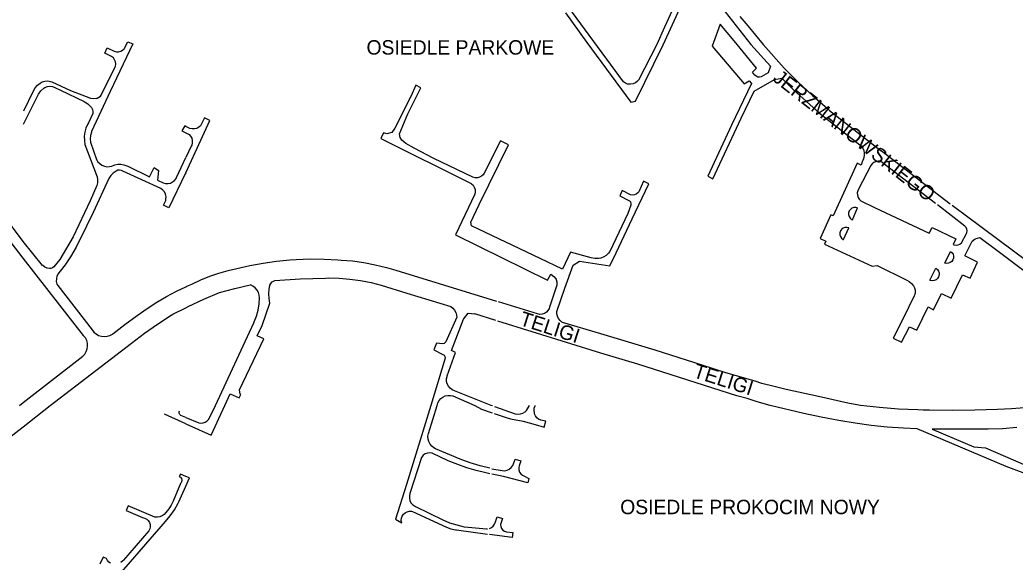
# Model space of a CAD drawing. Extents: x -304109 to -273954, y 21500 to 39796.
# Drawn here: x -289202 to -288513, y 26391 to 26767 of the extents above; entities that cross this region are included whole.
import ezdxf

# ---------------------------------------------------------------- set-up
doc = ezdxf.new("R2010")
doc.units = 0
doc.layers.add('krawedzie_ulic', color=7, linetype='Continuous')
doc.layers.add('nazwy_ulic', color=7, linetype='Continuous')

msp = doc.modelspace()

# ---------------------------------------------------------------- linework, layer by layer
at = {"layer": 'krawedzie_ulic'}
for points in [[(-288726.501, 26789.053), (-288695.971, 26750), (-288682.292, 26735.055), (-288683.905, 26730.503), (-288688.763, 26727.625), (-288690.001, 26727.382), (-288691.253, 26727.537), (-288692.396, 26728.073), (-288693.314, 26728.939), (-288693.481, 26729.172), (-288694.91, 26730.8), (-288692.035, 26733.727), (-288707.544, 26752.613), (-288717.201, 26764.255), (-288722.704, 26749.025), (-288700.56, 26722.716), (-288697.189, 26724.998), (-288695.554, 26723.014), (-288709.32, 26694.089), (-288725.807, 26658.776), (-288722.238, 26656.99), (-288702.624, 26698.927), (-288693.771, 26717.785), (-288679.693, 26725.921), (-288674.518, 26726.772), (-288666.451, 26718.779), (-288657.549, 26710.503), (-288648.379, 26702.524), (-288619.409, 26679.733), (-288618.391, 26678.243), (-288617.726, 26676.565), (-288617.445, 26674.782), (-288617.542, 26673.103), (-288617.986, 26670.901), (-288618.806, 26668.825), (-288619.7, 26666.495), (-288622.265, 26667.76), (-288638.893, 26631.399), (-288640.59, 26632.145), (-288648.019, 26615.788), (-288644.048, 26613.93), (-288644.977, 26611.773), (-288611.897, 26596.404), (-288608.515, 26596.887), (-288588.026, 26586.863), (-288586.247, 26585.878), (-288584.694, 26584.564), (-288583.427, 26582.973), (-288583.417, 26582.957), (-288582.621, 26581.553), (-288582.193, 26579.997), (-288582.16, 26578.384), (-288582.523, 26576.812)], [(-288824.366, 26772.127), (-288809.695, 26751.552), (-288779.195, 26710.103), (-288775.991, 26710.934), (-288756.838, 26749.907), (-288742.729, 26780.46)], [(-288745.404, 26784.889), (-288755.838, 26762.115), (-288761.17, 26749.967), (-288773.736, 26725.424), (-288774.426, 26724.709), (-288775.901, 26723.624), (-288777.575, 26722.883), (-288779.37, 26722.523), (-288779.897, 26722.503), (-288781.457, 26722.708), (-288782.916, 26723.298), (-288784.179, 26724.236), (-288822.731, 26776.586)], [(-288703.74, 26769.504), (-288698.008, 26763.017), (-288687.383, 26750), (-288673.025, 26733.76), (-288663.252, 26724.091), (-288653.202, 26714.711), (-288642.884, 26705.627), (-288641.5, 26704.449)], [(-289199.595, 26704.121), (-289192.905, 26718.019), (-289191.662, 26720.063), (-289190.096, 26721.871), (-289188.251, 26723.393), (-289186.825, 26724.264), (-289184.932, 26724.743), (-289182.982, 26724.827), (-289181.055, 26724.512), (-289180.135, 26724.213), (-289167.16, 26718.228), (-289153.356, 26712.907), (-289151.277, 26712.697), (-289149.197, 26712.886), (-289148.845, 26712.958), (-289147.569, 26713.5), (-289146.5, 26714.382), (-289146.078, 26714.919), (-289136.261, 26734.63), (-289136.143, 26734.999), (-289135.915, 26736.525), (-289136.085, 26738.059), (-289136.642, 26739.498), (-289137.549, 26740.747), (-289138.745, 26741.722), (-289143.56, 26744.055), (-289141.836, 26747.707), (-289136.92, 26745.475), (-289135.465, 26745.045), (-289133.949, 26745.009), (-289132.475, 26745.368), (-289131.145, 26746.099), (-289130.052, 26747.15), (-289129.727, 26747.6), (-289127.548, 26751.962), (-289123.944, 26750.448), (-289139.791, 26717.484), (-289152.606, 26689.817), (-289152.762, 26689.381), (-289153.326, 26687.103), (-289153.495, 26684.762), (-289153.265, 26682.426), (-289149.109, 26670.506), (-289148.201, 26668.903), (-289146.97, 26667.533), (-289145.472, 26666.461), (-289143.779, 26665.736), (-289141.969, 26665.392), (-289140.128, 26665.446), (-289138.582, 26665.81), (-289136.594, 26666.632), (-289134.488, 26667.072), (-289132.337, 26667.116), (-289130.215, 26666.762), (-289128.195, 26666.022), (-289127.584, 26665.709), (-289112.535, 26658.464), (-289109.272, 26664.965), (-289106.332, 26662.784), (-289106.89, 26656.088), (-289102.987, 26654.212), (-289101.348, 26653.78), (-289099.654, 26653.742), (-289097.997, 26654.102), (-289096.471, 26654.838), (-289095.158, 26655.91), (-289094.132, 26657.26), (-289093.814, 26657.864), (-289087.351, 26671.736)], [(-289199.694, 26694.955), (-289189.407, 26715.686), (-289187.735, 26717.875), (-289185.725, 26719.857), (-289184.917, 26720.315), (-289183.244, 26720.915), (-289181.479, 26721.127), (-289179.711, 26720.94), (-289178.03, 26720.364), (-289174.229, 26718.538), (-289157.815, 26710.482), (-289156.965, 26710.09), (-289155.114, 26708.923), (-289153.507, 26707.439), (-289152.588, 26706.383), (-289151.952, 26705.064), (-289151.695, 26703.622), (-289151.835, 26702.164), (-289154.786, 26695.853), (-289155.414, 26694.732), (-289156.55, 26692.113), (-289157.31, 26689.361), (-289157.678, 26686.53), (-289157.647, 26683.675), (-289157.218, 26680.853), (-289149.221, 26659.443), (-289148.83, 26658.311), (-289148.478, 26656.325), (-289148.525, 26654.309), (-289148.968, 26652.342), (-289153.621, 26641.763), (-289165.315, 26616.744), (-289174.528, 26601.196), (-289178.836, 26596.124), (-289179.785, 26595.387), (-289180.923, 26594.999), (-289181.725, 26594.957), (-289183.411, 26595.234), (-289184.986, 26595.895), (-289186.366, 26596.902), (-289186.514, 26597.043), (-289200, 26613.654), (-289214.006, 26632.489)], [(-288889.996, 26627.086), (-288884.076, 26639.182), (-288863.921, 26680.534), (-288869.394, 26683.374), (-288880.633, 26660.929), (-288881.331, 26659.894), (-288882.488, 26658.811), (-288883.879, 26658.051), (-288885.415, 26657.662), (-288887, 26657.668), (-288888.533, 26658.069), (-288915.616, 26671.187), (-288929.19, 26678.178), (-288934.914, 26681.421), (-288937.651, 26683.856), (-288939.006, 26685.618), (-288939.412, 26688.103), (-288933.583, 26702.154), (-288924.468, 26720.085), (-288928.117, 26721.81), (-288931.606, 26714.015), (-288942.494, 26692.121), (-288944.724, 26689.179), (-288948.17, 26688.165), (-288950.35, 26688.773), (-288952.326, 26685.02), (-288889.812, 26653.838), (-288889.553, 26653.658), (-288888.389, 26652.556), (-288887.533, 26651.201), (-288887.038, 26649.677), (-288886.933, 26648.078), (-288887.227, 26646.502), (-288900.646, 26618.23), (-288836.843, 26586.873), (-288834.562, 26591.033), (-288832.573, 26589.372), (-288830.864, 26587.426), (-288830.819, 26587.366), (-288830.394, 26585.702), (-288830.363, 26583.984), (-288830.453, 26583.355), (-288835.533, 26568.006), (-288835.772, 26567.268), (-288836.541, 26565.85), (-288837.634, 26564.664), (-288838.985, 26563.782), (-288840.51, 26563.258), (-288842.118, 26563.124), (-288843.709, 26563.388), (-288870.782, 26571.761)], [(-288641.501, 26704.45), (-288605.687, 26676.295)], [(-289087.351, 26661.195), (-289077.049, 26683.707), (-289070.627, 26697.519), (-289074.378, 26699.294), (-289077.216, 26693.664), (-289078.262, 26692.767), (-289079.718, 26691.997), (-289081.317, 26691.599), (-289082.965, 26691.597), (-289084.565, 26691.99), (-289087.351, 26693.345)], [(-289087.351, 26693.345), (-289088.113, 26693.715), (-289090.09, 26690.215), (-289087.351, 26688.788)], [(-289087.351, 26688.788), (-289085.123, 26687.628), (-289084.036, 26686.478), (-289083.271, 26685.092), (-289082.876, 26683.559), (-289082.876, 26681.977), (-289083.271, 26680.444), (-289083.704, 26679.564), (-289087.351, 26671.736)], [(-288557.916, 26639.455), (-288561.829, 26642.368), (-288605.686, 26676.294)], [(-288568.007, 26639.852), (-288605.946, 26669.127), (-288606.164, 26669.179), (-288607.746, 26669.325), (-288609.314, 26669.072), (-288610.77, 26668.437), (-288612.022, 26667.459), (-288612.992, 26666.201), (-288621.395, 26649.809), (-288621.917, 26648.742), (-288622.269, 26647.228), (-288622.225, 26645.673), (-288621.788, 26644.181), (-288620.985, 26642.849), (-288619.871, 26641.765), (-288610.47, 26637.088), (-288572.494, 26619.278), (-288570.338, 26623.383), (-288554.048, 26615.338), (-288555.987, 26611.559), (-288555.188, 26611.246), (-288553.809, 26611.049), (-288552.43, 26611.25), (-288551.164, 26611.832), (-288550.115, 26612.749), (-288546.733, 26619.073), (-288546.454, 26619.661), (-288546.201, 26620.893), (-288546.346, 26622.142), (-288546.873, 26623.283), (-288547.73, 26624.203), (-288566.804, 26638.924)], [(-289087.351, 26661.195), (-289087.733, 26660.36), (-289099.187, 26636.977), (-289102.735, 26638.753), (-289101.265, 26641.999), (-289101.09, 26642.869), (-289101.046, 26644.61), (-289101.399, 26646.315), (-289102.13, 26647.895), (-289103.202, 26649.268), (-289104.558, 26650.361), (-289131.084, 26662.421), (-289131.955, 26662.848), (-289133.215, 26663.081), (-289134.486, 26662.916), (-289135.646, 26662.37), (-289137.597, 26661.003), (-289139.332, 26659.306), (-289140.765, 26657.348), (-289151.554, 26633.637), (-289156.111, 26624.163), (-289163.247, 26609.681), (-289167.243, 26602.954), (-289170.943, 26597.324), (-289174.376, 26593.03), (-289174.698, 26592.708), (-289175.829, 26591.23), (-289176.618, 26589.544), (-289177.03, 26587.729), (-289177.046, 26585.868), (-289176.665, 26584.046), (-289175.927, 26583.073), (-289152.264, 26552.434), (-289151.032, 26550.855), (-289149.511, 26549.552), (-289147.762, 26548.575), (-289145.854, 26547.965), (-289143.863, 26547.746), (-289141.868, 26547.925), (-289139.948, 26548.496), (-289138.18, 26549.436), (-289137.987, 26549.568), (-289129.67, 26556.137), (-289121.111, 26562.387), (-289114.082, 26567.162), (-289107.522, 26571.536), (-289100.749, 26575.571), (-289093.78, 26579.258), (-289087.351, 26582.252)], [(-288503.571, 26498.649), (-288515.532, 26497.695), (-288525.095, 26497.221), (-288540.852, 26496.636), (-288556.618, 26496.451), (-288572.384, 26496.666), (-288576.706, 26496.795), (-288580.403, 26496.901), (-288593.633, 26497.535), (-288606.837, 26498.568), (-288620.004, 26500), (-288628.873, 26501.659), (-288649.055, 26506.303), (-288671.497, 26511.144), (-288679.958, 26513.033), (-288688.324, 26515.31), (-288693.103, 26516.8), (-288713.24, 26522.694), (-288729.787, 26527.851), (-288762.329, 26538.305), (-288800, 26549.648), (-288826.512, 26557.569), (-288826.815, 26557.747), (-288828.185, 26558.826), (-288829.274, 26560.188), (-288830.025, 26561.761), (-288830.399, 26563.464), (-288830.376, 26565.208), (-288824.807, 26581.339), (-288819.03, 26597.163), (-288814.722, 26599.902), (-288793.715, 26596.644), (-288789.279, 26605.664), (-288778.32, 26629.258), (-288766.739, 26653.582), (-288770.268, 26655.3), (-288773.655, 26648.093), (-288774.28, 26647.257), (-288775.36, 26646.391), (-288776.642, 26645.868), (-288778.019, 26645.732), (-288779.378, 26645.993), (-288785.244, 26649), (-288786.865, 26645.181), (-288781.047, 26642.27), (-288780.105, 26641.802), (-288779.402, 26641.019), (-288779.039, 26640.031), (-288779.067, 26638.98), (-288779.091, 26638.881), (-288781.136, 26632.993), (-288793.716, 26606.665), (-288794.636, 26605.439), (-288796.143, 26604.006), (-288797.896, 26602.888), (-288799.83, 26602.125), (-288801.473, 26601.883), (-288804.055, 26601.834)], [(-289200, 26602.016), (-289225.173, 26634.663)], [(-288622.068, 26636.832), (-288623.362, 26637.17), (-288624.698, 26637.113), (-288625.958, 26636.665), (-288627.03, 26635.866), (-288627.82, 26634.787), (-288628.258, 26633.524), (-288628.304, 26632.187), (-288627.956, 26630.896), (-288627.243, 26629.765), (-288626.229, 26628.893), (-288625.486, 26628.518), (-288622.068, 26636.832)], [(-288504.13, 26599.41), (-288556.666, 26638.524)], [(-288804.055, 26601.834), (-288806.613, 26602.184), (-288820.834, 26606.191), (-288826.51, 26594.322), (-288841.89, 26601.808), (-288889.388, 26624.55), (-288889.996, 26627.086)], [(-288628.215, 26623.109), (-288629.514, 26623.409), (-288630.843, 26623.311), (-288632.085, 26622.827), (-288633.128, 26621.997), (-288633.88, 26620.896), (-288634.274, 26619.623), (-288634.274, 26618.29), (-288633.881, 26617.016), (-288633.13, 26615.915), (-288632.087, 26615.085), (-288631.843, 26614.954), (-288628.215, 26623.109)], [(-288581.138, 26552.07), (-288573.305, 26568.303), (-288569.418, 26566.325), (-288563.843, 26577.483), (-288557.265, 26574.433), (-288549.323, 26590.617), (-288544.194, 26588.237), (-288539.035, 26599.232), (-288547.732, 26603.621), (-288542.607, 26613.791), (-288540.637, 26615.427), (-288537.338, 26616.273), (-288526.456, 26608.24), (-288502.277, 26590.115)], [(-288557.697, 26606.724), (-288556.682, 26605.852), (-288555.968, 26604.719), (-288555.618, 26603.427), (-288555.664, 26602.089), (-288556.101, 26600.824), (-288556.89, 26599.743), (-288557.962, 26598.942), (-288559.222, 26598.491), (-288560.559, 26598.43), (-288561.593, 26598.663), (-288557.697, 26606.724)], [(-289202.642, 26500), (-289200, 26502.154), (-289158.643, 26534.125), (-289157.302, 26535.587), (-289156.281, 26537.288), (-289155.622, 26539.159), (-289155.349, 26541.124), (-289155.476, 26543.104), (-289155.996, 26545.018), (-289156.889, 26546.79), (-289158.118, 26548.347), (-289158.249, 26548.48), (-289200, 26602.016)], [(-289087.351, 26582.252), (-289086.633, 26582.586), (-289083.095, 26584.074), (-289077.026, 26586.996), (-289070.794, 26589.554), (-289064.422, 26591.736), (-289057.931, 26593.537), (-289051.965, 26594.834), (-289042.923, 26596.946), (-289033.799, 26598.666), (-289024.608, 26599.992), (-289015.37, 26600.921), (-289010.968, 26601.223), (-289001.302, 26601.529), (-288991.631, 26601.436), (-288981.973, 26600.943), (-288979.794, 26600.776), (-288971.862, 26600.089), (-288963.975, 26599.005), (-288956.152, 26597.526), (-288948.413, 26595.656), (-288941.799, 26593.726), (-288872.15, 26572.185)], [(-288567.899, 26595.005), (-288566.831, 26594.182), (-288566.05, 26593.083), (-288565.624, 26591.805), (-288565.589, 26590.457), (-288565.949, 26589.158), (-288566.673, 26588.021), (-288567.697, 26587.144), (-288568.933, 26586.604), (-288570.272, 26586.449), (-288571.598, 26586.691), (-288572.099, 26586.896), (-288567.899, 26595.005)], [(-289087.351, 26487.292), (-289069.772, 26479.409), (-289060.408, 26500), (-289056.699, 26508.094), (-289050.425, 26505.31), (-289049.361, 26507.51), (-289049.613, 26507.741), (-289050.142, 26510.822), (-289033.434, 26546.128), (-289037.885, 26548.258), (-289034.436, 26555.389), (-289029.075, 26570.938), (-289029.65, 26574.092), (-289029.828, 26577.293), (-289029.607, 26580.491), (-289029.401, 26581.793), (-289029.111, 26583.237), (-289028.445, 26584.551), (-289027.452, 26585.638), (-289026.204, 26586.419), (-289025.721, 26586.61), (-289008.165, 26587.652), (-288990.59, 26588.294), (-288988.733, 26588.338), (-288981.23, 26588.124), (-288973.749, 26587.511), (-288966.311, 26586.5), (-288958.938, 26585.095), (-288952.064, 26583.412), (-288934.306, 26577.816), (-288903.828, 26568.489), (-288902.358, 26567.378), (-288901.161, 26565.977), (-288900.294, 26564.351), (-288899.797, 26562.576), (-288899.682, 26561.22), (-288907.295, 26544.042), (-288907.648, 26543.537), (-288908.481, 26542.887), (-288909.494, 26542.59), (-288913.63, 26543.192), (-288915.481, 26538.433), (-288909.234, 26535.395), (-288908.463, 26534.8), (-288907.877, 26533.88), (-288907.658, 26532.812), (-288917.716, 26500), (-288934.505, 26445.223), (-288942.077, 26421.122), (-288937.79, 26418.751), (-288938.096, 26420.28), (-288938.004, 26421.838), (-288937.521, 26423.321), (-288936.678, 26424.633), (-288935.53, 26425.689), (-288934.152, 26426.42), (-288932.634, 26426.778), (-288931.075, 26426.74), (-288930.245, 26426.552), (-288906.878, 26415.733), (-288903.799, 26414.613), (-288900.606, 26413.877), (-288899.846, 26413.761), (-288878.51, 26410.802)], [(-289087.351, 26491.674), (-289078.282, 26487.909), (-289076.987, 26487.736), (-289075.388, 26487.883), (-289073.874, 26488.421), (-289072.539, 26489.314), (-289071.465, 26490.508), (-289066.709, 26500), (-289040.185, 26557.303), (-289039.908, 26557.943), (-289038.414, 26561.973), (-289037.302, 26566.124), (-289036.58, 26570.361), (-289036.255, 26574.646), (-289036.456, 26576.352), (-289037.052, 26578.236), (-289038.014, 26579.961), (-289039.303, 26581.459), (-289040.867, 26582.666), (-289042.641, 26583.535)], [(-289087.351, 26567.739), (-289085.786, 26568.529), (-289074.988, 26573.53), (-289064.027, 26578.165), (-289063.917, 26578.209), (-289053.367, 26581.058), (-289042.749, 26583.512)], [(-288582.523, 26576.812), (-288582.897, 26575.975), (-288590.362, 26560.749), (-288597.38, 26546.677), (-288591.582, 26543.775), (-288586.155, 26554.488), (-288581.138, 26552.07)], [(-289116.016, 26549.982), (-289106.86, 26556.408), (-289097.48, 26562.503), (-289096.411, 26563.168), (-289087.351, 26567.739)], [(-288875.008, 26499.666), (-288875.971, 26500), (-288901.171, 26510.152), (-288902.807, 26510.873), (-288904.242, 26511.939), (-288905.406, 26513.296), (-288906.24, 26514.877), (-288906.702, 26516.604), (-288906.77, 26518.391), (-288906.441, 26520.148), (-288906.278, 26520.625), (-288900.531, 26536.678), (-288903.288, 26537.977), (-288894.971, 26559.697), (-288891.805, 26563.832), (-288887.117, 26563.375)], [(-288887.117, 26563.375), (-288887.21, 26563.404)], [(-288872.675, 26558.858), (-288887.117, 26563.375)], [(-288501.355, 26434.789), (-288495.073, 26435.361), (-288487.882, 26453.023), (-288498.077, 26449.949), (-288519.141, 26457.629), (-288580.8, 26483.879), (-288590.324, 26484.228), (-288601.499, 26485.008), (-288612.638, 26486.187), (-288623.729, 26487.762), (-288635.109, 26489.538), (-288647.224, 26491.819), (-288659.26, 26494.493), (-288682.645, 26500), (-288691.516, 26502.422), (-288691.691, 26502.484), (-288698.588, 26504.734), (-288705.599, 26506.6), (-288774.394, 26528.589), (-288800, 26536.128), (-288871.308, 26558.43)], [(-289312.639, 26390.544), (-289313.113, 26392.823), (-289313.169, 26393.393), (-289313.227, 26393.842), (-289313.178, 26395.445), (-289312.735, 26396.986), (-289311.926, 26398.37), (-289310.801, 26399.512), (-289281.538, 26421.867), (-289225.543, 26465.467), (-289200, 26485.153), (-289181.249, 26500), (-289124.937, 26543.232), (-289116.016, 26549.982)], [(-288876.71, 26456.47), (-288883.425, 26458.165), (-288890.492, 26460.347), (-288897.43, 26462.908), (-288914.456, 26470.031), (-288915.487, 26470.599), (-288916.967, 26471.783), (-288918.167, 26473.25), (-288919.032, 26474.935), (-288919.526, 26476.765), (-288919.626, 26478.657), (-288919.327, 26480.528), (-288913.32, 26500), (-288912.828, 26501.76), (-288911.965, 26503.372), (-288910.774, 26504.758), (-288909.31, 26505.853), (-288907.644, 26506.604), (-288905.854, 26506.976), (-288904.027, 26506.951), (-288902.476, 26506.608), (-288887.277, 26500), (-288882.66, 26497.528), (-288875.2, 26494.8)], [(-289087.351, 26491.674), (-289090.767, 26493.092), (-289091.513, 26493.705), (-289091.949, 26494.567), (-289092.004, 26495.53), (-289091.722, 26496.344)], [(-288873.834, 26494.333), (-288864.867, 26491.513), (-288862.38, 26490.804), (-288853.802, 26489.025), (-288845.315, 26486.857), (-288839.125, 26485.011), (-288837.943, 26489.071), (-288841.575, 26489.765), (-288843.017, 26490.438), (-288844.247, 26491.447), (-288845.188, 26492.731), (-288845.78, 26494.208), (-288845.928, 26494.954), (-288846.171, 26496.54), (-288846.015, 26498.137), (-288845.471, 26499.646), (-288845.277, 26500)], [(-288873.642, 26499.194), (-288859.143, 26494.173), (-288857.375, 26493.942), (-288855.599, 26494.11), (-288853.906, 26494.668), (-288852.379, 26495.589), (-288851.412, 26496.465), (-288849.216, 26500)], [(-289087.351, 26487.292), (-289102.096, 26493.905)], [(-288511.739, 26484.644), (-288521.625, 26483.918), (-288531.533, 26483.591), (-288570.46, 26483.674), (-288541.644, 26471.242), (-288533.442, 26470.729), (-288498.883, 26455.674)], [(-288876.857, 26452.743), (-288879.548, 26453.294), (-288886.197, 26454.876), (-288892.742, 26456.844), (-288899.068, 26459.154), (-288905.584, 26461.706), (-288911.944, 26464.626), (-288915.256, 26466.326), (-288916.764, 26466.931), (-288918.374, 26467.15), (-288919.989, 26466.971), (-288921.511, 26466.404), (-288922.85, 26465.484), (-288923.924, 26464.265), (-288924.105, 26463.986), (-288932.086, 26438.997), (-288932.508, 26437.396), (-288932.534, 26435.742), (-288932.165, 26434.128), (-288931.42, 26432.65), (-288930.344, 26431.393), (-288928.998, 26430.429), (-288928.252, 26430.077), (-288909.454, 26420.69), (-288904.638, 26418.755), (-288899.688, 26417.197), (-288894.632, 26416.024), (-288894.275, 26415.957), (-288879.212, 26414.475), (-288878.365, 26414.475)], [(-288875.338, 26456.168), (-288868.261, 26454.842), (-288866.535, 26454.821), (-288864.851, 26455.197), (-288863.298, 26455.949), (-288861.958, 26457.038), (-288860.905, 26458.405), (-288860.652, 26458.861), (-288859.343, 26462.844), (-288855.231, 26461.641), (-288856.41, 26458.267), (-288856.722, 26456.8), (-288856.637, 26455.303), (-288856.161, 26453.881), (-288855.327, 26452.635), (-288854.195, 26451.652), (-288853.308, 26451.176), (-288849.781, 26449.467), (-288850.579, 26446.346), (-288867.385, 26450.803), (-288875.484, 26452.462)], [(-289087.351, 26450.875), (-289091.022, 26452.471), (-289091.967, 26450.823), (-289091.068, 26450.217), (-289090.448, 26449.329), (-289090.189, 26448.277), (-289090.326, 26447.202), (-289090.84, 26446.248), (-289091.017, 26446.048), (-289096.163, 26433.619), (-289097.405, 26431.029), (-289099.124, 26428.316), (-289101.167, 26425.837), (-289102.309, 26424.551), (-289103.735, 26423.537), (-289105.353, 26422.872), (-289107.079, 26422.59), (-289108.825, 26422.707), (-289127.196, 26430.417), (-289128.655, 26427.12), (-289117.312, 26422.371), (-289115.993, 26421.998), (-289114.344, 26421.171), (-289113.385, 26420.256), (-289112.565, 26418.964), (-289112.106, 26417.503), (-289112.039, 26415.974), (-289112.369, 26414.479), (-289113.073, 26413.12), (-289130.491, 26392.774), (-289130.952, 26392.283), (-289132.339, 26391.206)], [(-289087.351, 26444.158), (-289084.856, 26449.791), (-289087.351, 26450.875)], [(-289133.292, 26382.879), (-289101.365, 26419.541), (-289098.145, 26423.551), (-289095.245, 26427.799), (-289092.685, 26432.259), (-289092.226, 26433.153), (-289087.351, 26444.158)], [(-288876.97, 26414.747), (-288875.588, 26415.405), (-288874.422, 26416.397), (-288873.552, 26417.657), (-288873.152, 26418.65), (-288871.793, 26422.785), (-288868.061, 26421.786), (-288869.294, 26417.422), (-288869.164, 26416.169), (-288868.651, 26414.842), (-288867.792, 26413.71), (-288866.652, 26412.86), (-288865.321, 26412.36), (-288860.901, 26411.918), (-288861.293, 26408.415), (-288877.133, 26410.612)], [(-289139.55, 26390.694), (-289140.749, 26391.51), (-289141.682, 26392.621), (-289142.277, 26393.944), (-289144.535, 26394.914), (-289146.939, 26390.02)]]:
    msp.add_lwpolyline(points, dxfattribs=at)

# ---------------------------------------------------------------- texts
at = {"layer": 'nazwy_ulic'}
for s, p in [('OSIEDLE PARKOWE', (-288962.2, 26743.074)), ('OSIEDLE PROKOCIM NOWY', (-288786.484, 26424.67))]:
    msp.add_text(s, height=10, dxfattribs=at).set_placement(p)
for s, rotation, p in [('JERZMANOWSKIEGO', 321.904367, (-288681.423, 26725.445)), ('TELIGI', 342.23275, (-288856.82, 26555.898)), ('TELIGI', 342.23275, (-288736.613, 26519.763))]:
    msp.add_text(s, height=10, rotation=rotation, dxfattribs=at).set_placement(p)

doc.saveas('drawing.dxf')
